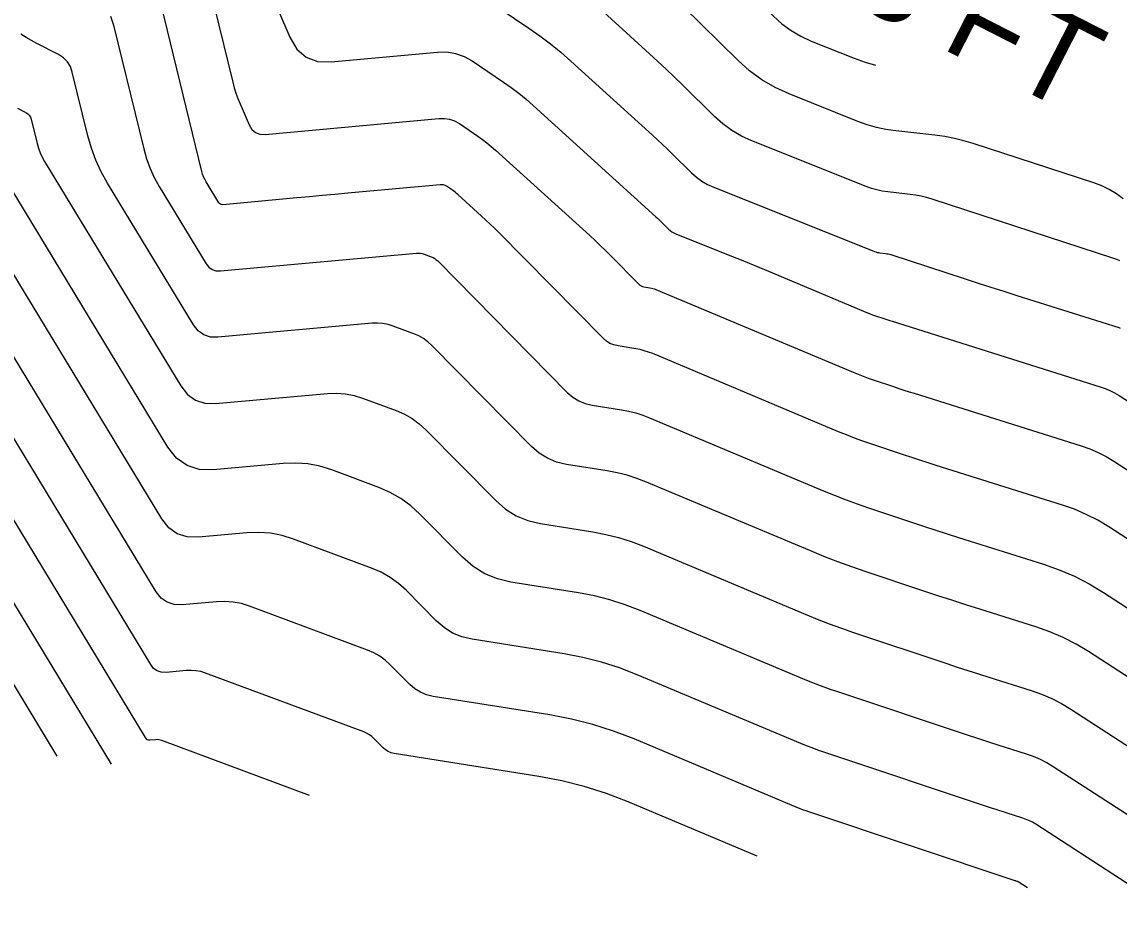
# Model space of a CAD drawing. Extents: x 1354696 to 1366163, y 660729 to 670380.
# Drawn here: x 1361958.5 to 1362031.5, y 664690.7 to 664750.3 of the extents above; entities that cross this region are included whole.
import ezdxf

# ---------------------------------------------------------------- set-up
doc = ezdxf.new("R2010")
doc.units = 0
doc.layers.add('R_Contour Annot', color=7, linetype='Continuous')
doc.layers.add('R_Contours', color=7, linetype='Continuous')

msp = doc.modelspace()

# ---------------------------------------------------------------- linework, layer by layer
at = {"layer": 'R_Contours'}
for points in [[(1361970.064, 664756.365), (1361972.517, 664746.291), (1361972.615, 664745.922), (1361972.728, 664745.558), (1361972.857, 664745.199), (1361973, 664744.845), (1361973.604, 664743.44), (1361973.784, 664743.138), (1361974.021, 664742.931), (1361974.316, 664742.822), (1361974.668, 664742.808), (1361986.245, 664743.879), (1361986.609, 664743.882), (1361986.957, 664743.825), (1361987.29, 664743.707), (1361987.607, 664743.529), (1361988.844, 664742.691), (1361989.149, 664742.477), (1361989.446, 664742.252), (1361989.735, 664742.016), (1361990.016, 664741.771), (1361996.29, 664736.076), (1361996.644, 664735.75), (1361996.993, 664735.419), (1361997.338, 664735.084), (1361997.678, 664734.744), (1361999.563, 664732.832), (1361999.637, 664732.767), (1361999.719, 664732.716), (1361999.808, 664732.679), (1361999.904, 664732.657), (1362000.304, 664732.593), (1362000.402, 664732.574), (1362000.5, 664732.55), (1362000.595, 664732.519), (1362000.689, 664732.483), (1362013.83, 664726.962), (1362014.162, 664726.826), (1362014.497, 664726.696), (1362014.834, 664726.573), (1362015.173, 664726.456), (1362016.535, 664726.002), (1362016.875, 664725.889), (1362017.216, 664725.778), (1362017.558, 664725.668), (1362017.9, 664725.559), (1362029.029, 664722.057), (1362029.598, 664721.857), (1362030.15, 664721.619), (1362030.685, 664721.345), (1362031.202, 664721.034), (1362042.568, 664713.67)], [(1362041.487, 664709.777), (1362030.857, 664716.664), (1362030.124, 664717.105), (1362029.365, 664717.494), (1362028.583, 664717.83), (1362027.775, 664718.114), (1362019.374, 664720.758), (1362018.827, 664720.931), (1362018.281, 664721.107), (1362017.736, 664721.285), (1362017.191, 664721.466), (1362015.015, 664722.192), (1362014.472, 664722.379), (1362013.934, 664722.576), (1362013.399, 664722.783), (1362012.869, 664723), (1362000.484, 664728.203), (1362000.208, 664728.31), (1361999.928, 664728.399), (1361999.642, 664728.471), (1361999.352, 664728.526), (1361998.182, 664728.712), (1361997.9, 664728.779), (1361997.639, 664728.888), (1361997.399, 664729.037), (1361997.181, 664729.227), (1361990.227, 664736.279), (1361989.948, 664736.558), (1361989.666, 664736.833), (1361989.379, 664737.104), (1361989.089, 664737.371), (1361987.508, 664738.806), (1361987.421, 664738.882), (1361987.332, 664738.955), (1361987.24, 664739.025), (1361987.145, 664739.091), (1361986.762, 664739.351), (1361986.664, 664739.406), (1361986.56, 664739.443), (1361986.452, 664739.46), (1361986.34, 664739.459), (1361980.172, 664738.889), (1361979.323, 664738.811), (1361978.473, 664738.733), (1361977.623, 664738.655), (1361976.774, 664738.577), (1361971.845, 664738.129), (1361971.765, 664738.131), (1361971.696, 664738.154), (1361971.637, 664738.196), (1361971.587, 664738.259), (1361970.74, 664739.655), (1361970.65, 664739.818), (1361970.573, 664739.986), (1361970.508, 664740.16), (1361970.458, 664740.34), (1361967.319, 664753.23)], [(1361974.729, 664752.978), (1361976.317, 664749.284), (1361976.784, 664748.498), (1361977.399, 664747.963), (1361978.164, 664747.678), (1361979.077, 664747.644), (1361986.15, 664748.298), (1361986.766, 664748.304), (1361987.354, 664748.208), (1361987.917, 664748.009), (1361988.453, 664747.706), (1361990.543, 664746.291), (1361991.059, 664745.929), (1361991.561, 664745.549), (1361992.049, 664745.151), (1361992.523, 664744.735), (1362000.694, 664737.319), (1362000.802, 664737.22), (1362000.909, 664737.12), (1362001.014, 664737.019), (1362001.119, 664736.917), (1362001.537, 664736.507), (1362001.645, 664736.411), (1362001.761, 664736.326), (1362001.885, 664736.254), (1362002.017, 664736.193), (1362005.626, 664734.749), (1362006.272, 664734.489), (1362006.917, 664734.226), (1362007.561, 664733.96), (1362008.203, 664733.692), (1362014.792, 664730.924), (1362014.925, 664730.869), (1362015.06, 664730.817), (1362015.195, 664730.768), (1362015.331, 664730.721), (1362015.878, 664730.538), (1362016.015, 664730.493), (1362016.152, 664730.448), (1362016.289, 664730.404), (1362016.426, 664730.36), (1362030.282, 664726), (1362030.613, 664725.884), (1362030.934, 664725.745), (1362031.245, 664725.586), (1362031.546, 664725.405), (1362043.65, 664717.563)], [(1361989.298, 664751.884), (1361992.242, 664749.891), (1361992.968, 664749.381), (1361993.675, 664748.845), (1361994.363, 664748.285), (1361995.03, 664747.7), (1362000.482, 664742.752), (1362000.814, 664742.448), (1362001.142, 664742.141), (1362001.467, 664741.831), (1362001.79, 664741.517), (1362003.073, 664740.257), (1362003.406, 664739.96), (1362003.763, 664739.701), (1362004.144, 664739.478), (1362004.55, 664739.293), (1362015.255, 664735.008), (1362015.342, 664734.977), (1362015.43, 664734.951), (1362015.52, 664734.932), (1362015.612, 664734.919), (1362015.981, 664734.877), (1362016.072, 664734.864), (1362016.163, 664734.847), (1362016.253, 664734.825), (1362016.342, 664734.799), (1362021.3, 664733.183), (1362022.156, 664732.905), (1362023.013, 664732.63), (1362023.871, 664732.356), (1362024.729, 664732.085), (1362031.535, 664729.943), (1362031.629, 664729.91)], [(1362031.599, 664734.383), (1362031.408, 664734.474), (1362031.209, 664734.549), (1362019.092, 664738.498), (1362018.733, 664738.605), (1362018.37, 664738.693), (1362018.004, 664738.763), (1362017.633, 664738.814), (1362016.142, 664738.981), (1362015.772, 664739.035), (1362015.409, 664739.113), (1362015.052, 664739.216), (1362014.7, 664739.343), (1362007.082, 664742.392), (1362006.403, 664742.703), (1362005.765, 664743.076), (1362005.167, 664743.51), (1362004.609, 664744.007), (1362002.46, 664746.117), (1362001.92, 664746.642), (1362001.376, 664747.161), (1362000.826, 664747.676), (1362000.271, 664748.184), (1361997.226, 664750.948)], [(1362031.831, 664738.529), (1362031.375, 664738.858), (1362030.896, 664739.143), (1362030.394, 664739.384), (1362029.867, 664739.581), (1362021.841, 664742.196), (1362021.213, 664742.384), (1362020.577, 664742.538), (1362019.935, 664742.661), (1362019.285, 664742.75), (1362016.673, 664743.043), (1362016.025, 664743.138), (1362015.388, 664743.275), (1362014.761, 664743.455), (1362014.146, 664743.678), (1362009.581, 664745.505), (1362008.645, 664745.934), (1362007.764, 664746.448), (1362006.94, 664747.047), (1362006.171, 664747.732), (1362002.504, 664751.332)], [(1362008.049, 664751.146), (1362008.524, 664750.68), (1362009.094, 664750.172), (1362009.705, 664749.728), (1362010.357, 664749.347), (1362011.05, 664749.03), (1362013.907, 664747.886), (1362014.628, 664747.626), (1362015.327, 664747.424)], [(1361964.364, 664750.694), (1361964.574, 664750.095), (1361966.582, 664741.849), (1361966.769, 664741.189), (1361967.005, 664740.549), (1361967.29, 664739.929), (1361967.623, 664739.329), (1361970.741, 664734.189), (1361970.921, 664733.959), (1361971.139, 664733.803), (1361971.394, 664733.72), (1361971.687, 664733.712), (1361984.752, 664734.901), (1361984.881, 664734.905), (1361985.007, 664734.896), (1361985.131, 664734.872), (1361985.254, 664734.834), (1361985.74, 664734.653), (1361985.858, 664734.602), (1361985.968, 664734.539), (1361986.07, 664734.464), (1361986.165, 664734.378), (1361994.798, 664725.622), (1361995.161, 664725.306), (1361995.559, 664725.059), (1361995.992, 664724.879), (1361996.459, 664724.768), (1361998.401, 664724.459), (1361998.882, 664724.368), (1361999.356, 664724.248), (1361999.821, 664724.1), (1362000.278, 664723.924), (1362011.907, 664719.038), (1362012.636, 664718.739), (1362013.371, 664718.455), (1362014.111, 664718.184), (1362014.857, 664717.928), (1362017.848, 664716.929), (1362018.596, 664716.681), (1362019.346, 664716.436), (1362020.096, 664716.195), (1362020.848, 664715.957), (1362026.522, 664714.171), (1362027.567, 664713.803), (1362028.581, 664713.368), (1362029.563, 664712.864), (1362030.512, 664712.293), (1362040.705, 664705.69)], [(1362040.36, 664701.319), (1362029.517, 664708.344), (1362028.682, 664708.846), (1362027.819, 664709.289), (1362026.927, 664709.672), (1362026.008, 664709.995), (1362022.275, 664711.17), (1362021.342, 664711.466), (1362020.411, 664711.766), (1362019.481, 664712.069), (1362018.552, 664712.377), (1362014.698, 664713.663), (1362013.75, 664713.99), (1362012.809, 664714.334), (1362011.874, 664714.696), (1362010.945, 664715.076), (1362000.073, 664719.644), (1361999.434, 664719.891), (1361998.784, 664720.097), (1361998.122, 664720.264), (1361997.45, 664720.392), (1361994.737, 664720.824), (1361994.083, 664720.979), (1361993.479, 664721.23), (1361992.923, 664721.576), (1361992.416, 664722.017), (1361985.772, 664728.756), (1361985.504, 664728.999), (1361985.216, 664729.21), (1361984.906, 664729.387), (1361984.575, 664729.531), (1361983.206, 664730.04), (1361982.861, 664730.147), (1361982.511, 664730.214), (1361982.155, 664730.241), (1361981.794, 664730.228), (1361971.529, 664729.294), (1361971.024, 664729.309), (1361970.583, 664729.452), (1361970.206, 664729.722), (1361969.894, 664730.12), (1361964.165, 664739.565), (1361963.748, 664740.316), (1361963.391, 664741.092), (1361963.096, 664741.893), (1361962.861, 664742.719), (1361961.829, 664746.959), (1361961.699, 664747.329), (1361961.503, 664747.647), (1361961.24, 664747.913), (1361960.911, 664748.127), (1361959.462, 664748.877), (1361959.103, 664749.07), (1361958.75, 664749.273), (1361958.404, 664749.488)], [(1361958.184, 664744.553), (1361958.735, 664744.268), (1361958.86, 664744.186), (1361958.96, 664744.085), (1361959.034, 664743.965), (1361959.083, 664743.824), (1361959.476, 664742.212), (1361959.565, 664741.898), (1361959.677, 664741.594), (1361959.813, 664741.299), (1361959.971, 664741.014), (1361969.047, 664726.05), (1361969.491, 664725.485), (1361970.026, 664725.101), (1361970.653, 664724.898), (1361971.372, 664724.877), (1361978.836, 664725.556), (1361979.43, 664725.578), (1361980.015, 664725.533), (1361980.591, 664725.423), (1361981.158, 664725.246), (1361983.409, 664724.409), (1361983.954, 664724.172), (1361984.464, 664723.881), (1361984.939, 664723.535), (1361985.378, 664723.135), (1361990.034, 664718.412), (1361990.685, 664717.846), (1361991.399, 664717.401), (1361992.175, 664717.079), (1361993.015, 664716.879), (1361996.499, 664716.325), (1361997.362, 664716.161), (1361998.212, 664715.946), (1361999.047, 664715.681), (1361999.867, 664715.365), (1362010.634, 664710.841), (1362011.435, 664710.513), (1362012.241, 664710.201), (1362013.053, 664709.904), (1362013.871, 664709.622), (1362020.072, 664707.553), (1362020.773, 664707.321), (1362021.474, 664707.091), (1362022.177, 664706.865), (1362022.88, 664706.642), (1362025.697, 664705.756), (1362026.39, 664705.512), (1362027.063, 664705.223), (1362027.714, 664704.889), (1362028.344, 664704.51), (1362040.015, 664696.948)], [(1362039.671, 664692.578), (1362027.17, 664700.676), (1362026.745, 664700.932), (1362026.306, 664701.157), (1362025.853, 664701.352), (1362025.385, 664701.516), (1362023.486, 664702.114), (1362023.012, 664702.265), (1362022.538, 664702.417), (1362022.065, 664702.572), (1362021.592, 664702.728), (1362012.873, 664705.639), (1362012.27, 664705.846), (1362011.672, 664706.065), (1362011.079, 664706.294), (1362010.489, 664706.536), (1361999.661, 664711.085), (1361998.659, 664711.471), (1361997.64, 664711.796), (1361996.602, 664712.058), (1361995.547, 664712.258), (1361991.047, 664712.974), (1361990.14, 664713.19), (1361989.301, 664713.538), (1361988.529, 664714.018), (1361987.826, 664714.631), (1361984.984, 664717.513), (1361984.373, 664718.07), (1361983.712, 664718.552), (1361983.002, 664718.957), (1361982.244, 664719.286), (1361979.11, 664720.453), (1361978.32, 664720.698), (1361977.519, 664720.852), (1361976.705, 664720.914), (1361975.878, 664720.884), (1361971.214, 664720.46), (1361970.282, 664720.487), (1361969.47, 664720.75), (1361968.775, 664721.248), (1361968.2, 664721.981), (1361957.247, 664740.04)], [(1362035.439, 664690.725), (1362025.997, 664696.843), (1362025.777, 664696.975), (1362025.55, 664697.091), (1362025.316, 664697.192), (1362025.074, 664697.277), (1362024.092, 664697.586), (1362023.846, 664697.664), (1362023.601, 664697.743), (1362023.357, 664697.823), (1362023.112, 664697.904), (1362011.874, 664701.655), (1362011.488, 664701.788), (1362011.104, 664701.928), (1362010.723, 664702.076), (1362010.344, 664702.231), (1361999.456, 664706.806), (1361998.272, 664707.262), (1361997.068, 664707.645), (1361995.842, 664707.955), (1361994.596, 664708.191), (1361988.453, 664709.168), (1361987.78, 664709.329), (1361987.157, 664709.587), (1361986.586, 664709.943), (1361986.064, 664710.397), (1361984.079, 664712.411), (1361983.562, 664712.882), (1361983.003, 664713.289), (1361982.403, 664713.632), (1361981.761, 664713.91), (1361976.567, 664715.843), (1361975.805, 664716.08), (1361975.03, 664716.229), (1361974.244, 664716.288), (1361973.446, 664716.26), (1361970.229, 664715.967), (1361969.474, 664715.989), (1361968.814, 664716.202), (1361968.251, 664716.606), (1361967.784, 664717.201), (1361956.851, 664735.227)], [(1362025.449, 664692.604), (1362024.824, 664693.009), (1362024.809, 664693.018), (1362024.794, 664693.025), (1362024.778, 664693.032), (1362024.762, 664693.038), (1362024.697, 664693.058), (1362024.681, 664693.063), (1362024.665, 664693.069), (1362024.649, 664693.074), (1362024.632, 664693.079), (1362010.875, 664697.671), (1362010.705, 664697.73), (1362010.535, 664697.792), (1362010.367, 664697.857), (1362010.2, 664697.925), (1361999.25, 664702.526), (1361997.885, 664703.052), (1361996.496, 664703.494), (1361995.082, 664703.851), (1361993.645, 664704.124), (1361985.858, 664705.363), (1361985.42, 664705.467), (1361985.014, 664705.635), (1361984.642, 664705.867), (1361984.302, 664706.163), (1361983.009, 664707.475), (1361982.672, 664707.782), (1361982.308, 664708.047), (1361981.917, 664708.271), (1361981.499, 664708.452), (1361973.636, 664711.378), (1361973.096, 664711.546), (1361972.548, 664711.651), (1361971.991, 664711.693), (1361971.426, 664711.673), (1361969.149, 664711.466), (1361968.614, 664711.481), (1361968.147, 664711.632), (1361967.748, 664711.918), (1361967.417, 664712.34), (1361956.455, 664730.414)], [(1362007.437, 664694.72), (1361998.843, 664698.331), (1361997.398, 664698.888), (1361995.927, 664699.356), (1361994.431, 664699.734), (1361992.91, 664700.023), (1361983.264, 664701.557), (1361983.06, 664701.606), (1361982.871, 664701.684), (1361982.698, 664701.792), (1361982.54, 664701.93), (1361981.938, 664702.54), (1361981.782, 664702.682), (1361981.612, 664702.806), (1361981.431, 664702.91), (1361981.236, 664702.994), (1361970.705, 664706.913), (1361970.388, 664707.011), (1361970.066, 664707.073), (1361969.739, 664707.098), (1361969.407, 664707.086), (1361968.069, 664706.964), (1361967.754, 664706.974), (1361967.48, 664707.062), (1361967.245, 664707.23), (1361967.051, 664707.478), (1361956.059, 664725.602)], [(1361955.663, 664720.789), (1361966.685, 664702.616), (1361966.743, 664702.542), (1361966.813, 664702.492), (1361966.894, 664702.466), (1361966.988, 664702.463), (1361967.387, 664702.499), (1361967.486, 664702.503), (1361967.584, 664702.495), (1361967.68, 664702.477), (1361967.774, 664702.448), (1361977.602, 664698.791)], [(1361964.436, 664700.858), (1361954.915, 664716.556)], [(1361954.068, 664712.487), (1361960.798, 664701.391)]]:
    msp.add_lwpolyline(points, dxfattribs=at)

# ---------------------------------------------------------------- texts
at = {"layer": 'R_Contour Annot'}
msp.add_text('768 FT', height=6, rotation=332.91839, dxfattribs=at).set_placement((1362005.658, 664755.738))

doc.saveas('drawing.dxf')
